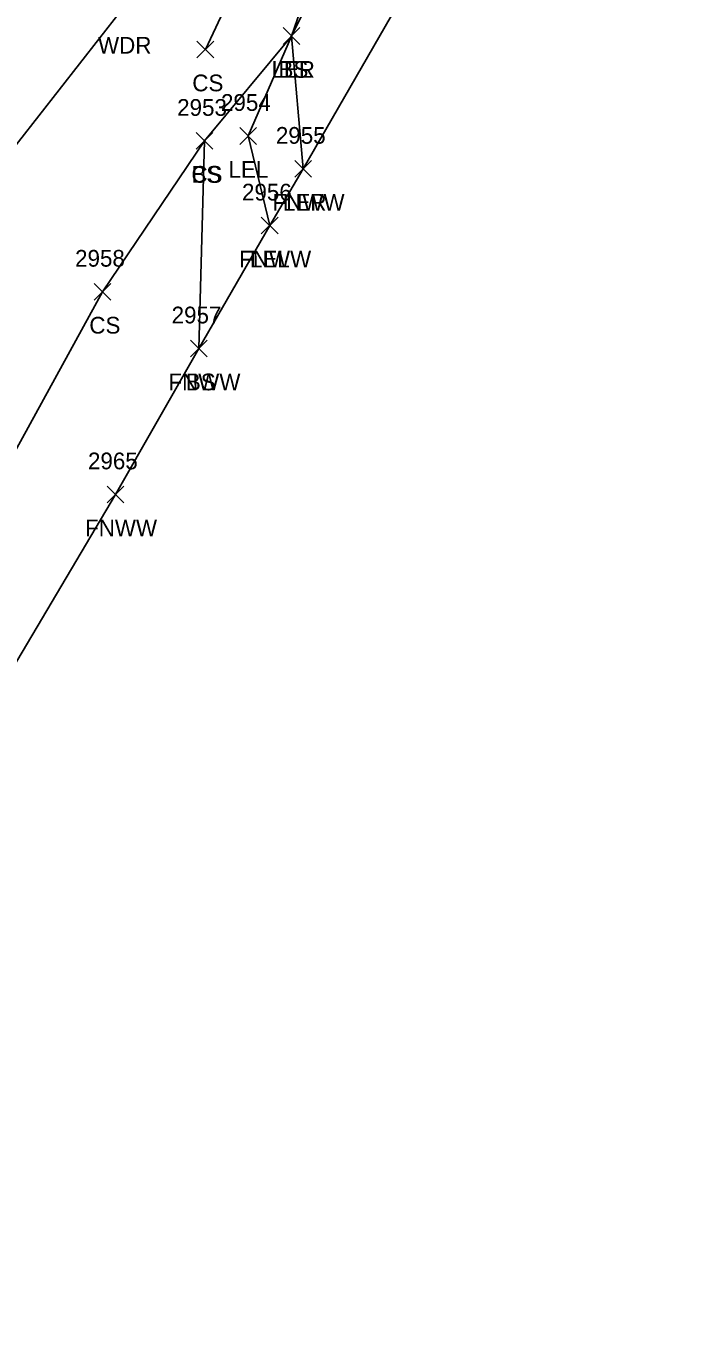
# Model space of a CAD drawing. Extents: x 1483143 to 1488182, y 802902 to 807581.
# Drawn here: x 1487170.1 to 1487249.4, y 804838.4 to 804993.1 of the extents above; entities that cross this region are included whole.
import ezdxf

# ---------------------------------------------------------------- set-up
doc = ezdxf.new("R2010")
doc.units = 0
for name, color, linetype in [('L_A', 7, 'Continuous'), ('L_I', 7, 'Continuous'), ('L_TIC', 7, 'Continuous'), ('LARO', 7, 'Continuous'), ('LAWA', 7, 'Continuous'), ('LELB', 7, 'Continuous'), ('LFNC', 7, 'Continuous')]:
    doc.layers.add(name, color=color, linetype=linetype)

msp = doc.modelspace()

# ---------------------------------------------------------------- linework, layer by layer
at = {"layer": 'L_TIC'}
for points in [[(1487200.85, 804990.93), (1487202.85, 804992.93)], [(1487202.85, 804990.93), (1487200.85, 804992.93)], [(1487200.85, 804990.93), (1487202.85, 804992.93)], [(1487202.85, 804990.93), (1487200.85, 804992.93)], [(1487200.85, 804990.93), (1487202.85, 804992.93)], [(1487202.85, 804990.93), (1487200.85, 804992.93)], [(1487190.55, 804989.32), (1487192.55, 804991.32)], [(1487192.55, 804989.32), (1487190.55, 804991.32)], [(1487195.68, 804978.98), (1487197.68, 804980.98)], [(1487197.68, 804978.98), (1487195.68, 804980.98)], [(1487190.44, 804978.39), (1487192.44, 804980.39)], [(1487192.44, 804978.39), (1487190.44, 804980.39)], [(1487190.44, 804978.39), (1487192.44, 804980.39)], [(1487192.44, 804978.39), (1487190.44, 804980.39)], [(1487202.24, 804975.05), (1487204.24, 804977.05)], [(1487204.24, 804975.05), (1487202.24, 804977.05)], [(1487202.24, 804975.05), (1487204.24, 804977.05)], [(1487204.24, 804975.05), (1487202.24, 804977.05)], [(1487198.24, 804968.27), (1487200.24, 804970.27)], [(1487200.24, 804968.27), (1487198.24, 804970.27)], [(1487198.24, 804968.27), (1487200.24, 804970.27)], [(1487200.24, 804968.27), (1487198.24, 804970.27)], [(1487178.24, 804960.36), (1487180.24, 804962.36)], [(1487180.24, 804960.36), (1487178.24, 804962.36)], [(1487189.78, 804953.58), (1487191.78, 804955.58)], [(1487191.78, 804953.58), (1487189.78, 804955.58)], [(1487189.78, 804953.58), (1487191.78, 804955.58)], [(1487191.78, 804953.58), (1487189.78, 804955.58)], [(1487179.82, 804936.14), (1487181.82, 804938.14)], [(1487181.82, 804936.14), (1487179.82, 804938.14)]]:
    msp.add_lwpolyline(points, dxfattribs=at)
at = {"layer": 'LARO'}
for points in [[(1487249.38, 805073.9), (1487237.29, 805062.72), (1487231.86, 805054.7), (1487221.35, 805044.4), (1487218.63, 805033.26), (1487208.14, 805010.1), (1487201.85, 804991.93), (1487196.68, 804979.98), (1487199.24, 804969.27)], [(1487249.38, 805073.9), (1487245.12, 805060.76), (1487233.68, 805053.66), (1487227.35, 805044.56), (1487222.61, 805034.36), (1487211.22, 805011), (1487201.85, 804991.93), (1487203.24, 804976.05)]]:
    msp.add_lwpolyline(points, dxfattribs=at)
at = {"layer": 'LAWA'}
msp.add_lwpolyline([(1487108.5, 804913.17), (1487123.22, 804928.11), (1487135.5, 804938.08), (1487150.27, 804962.04), (1487164.31, 804973.06), (1487181.36, 804994.82)], dxfattribs=at)
at = {"layer": 'LELB'}
for points in [[(1487234.59, 805077.88), (1487229.66, 805062), (1487221.02, 805047.7), (1487209.46, 805032.05), (1487201.61, 805011.76), (1487191.55, 804990.32)], [(1487201.85, 804991.93), (1487191.44, 804979.39), (1487190.78, 804954.58)], [(1487191.44, 804979.39), (1487179.24, 804961.36), (1487164.89, 804935.19), (1487150.29, 804924.07)]]:
    msp.add_lwpolyline(points, dxfattribs=at)
at = {"layer": 'LFNC'}
msp.add_lwpolyline([(1487217.26, 805000.45), (1487203.24, 804976.05), (1487199.24, 804969.27), (1487190.78, 804954.58), (1487180.82, 804937.14), (1487154.37, 804892.49), (1487148.36, 804882.02), (1487142.35, 804871.96), (1487133.16, 804857.5), (1487126.45, 804846.14), (1487121.75, 804838.45), (1487115.32, 804841.37), (1487108.11, 804844.42)], dxfattribs=at)

# ---------------------------------------------------------------- texts
at = {"layer": 'L_A'}
for s, p in [('WDR', (1487178.72, 804989.82)), ('LER', (1487199.44, 804986.93)), ('LEL', (1487199.49, 804986.93)), ('BS', (1487200.29, 804986.93)), ('CS', (1487189.99, 804985.32)), ('CS', (1487189.88, 804974.39)), ('BS', (1487189.88, 804974.39)), ('LEL', (1487194.32, 804974.98)), ('FNWW', (1487199.58, 804971.05)), ('LER', (1487200.82, 804971.05)), ('FNWW', (1487195.59, 804964.27)), ('LEL', (1487196.88, 804964.27)), ('CS', (1487177.68, 804956.36)), ('FNWW', (1487187.13, 804949.58)), ('BS', (1487189.22, 804949.58)), ('FNWW', (1487177.17, 804932.14))]:
    msp.add_text(s, height=2, dxfattribs=at).set_placement(p)
at = {"layer": 'L_I'}
for s, p in [('2953', (1487188.18, 804982.39)), ('2953', (1487188.18, 804982.39)), ('2954', (1487193.42, 804982.98)), ('2955', (1487199.98, 804979.05)), ('2955', (1487199.98, 804979.05)), ('2956', (1487195.93, 804972.27)), ('2956', (1487195.93, 804972.27)), ('2958', (1487175.98, 804964.36)), ('2957', (1487187.52, 804957.58)), ('2957', (1487187.52, 804957.58)), ('2965', (1487177.52, 804940.14))]:
    msp.add_text(s, height=2, dxfattribs=at).set_placement(p)

doc.saveas('drawing.dxf')
